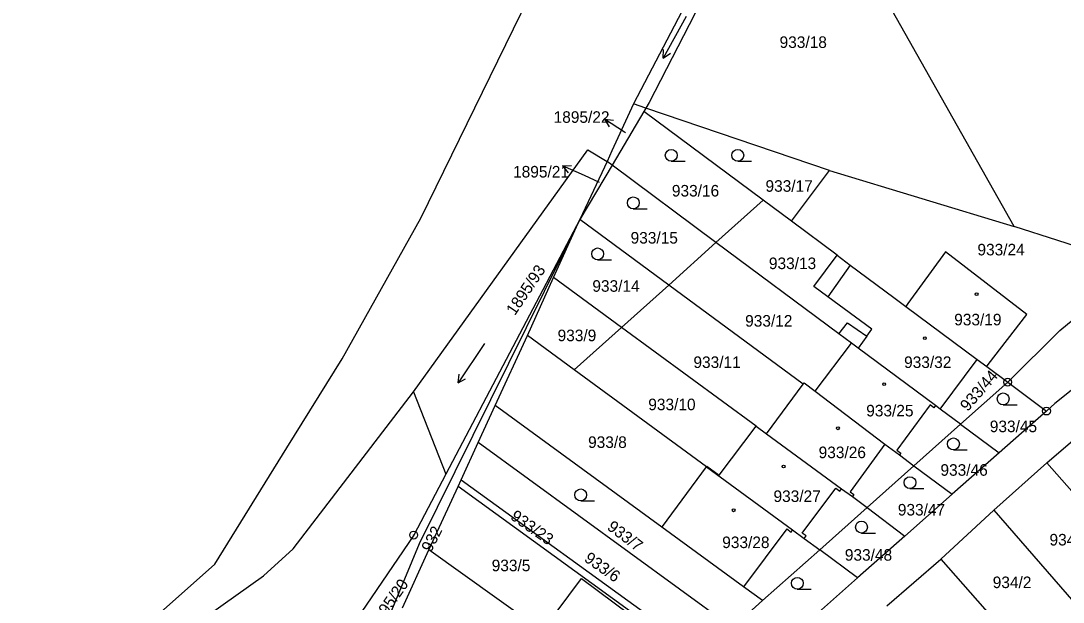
# Model space of a CAD drawing. Extents: x -587171 to -555306, y -1167727 to -1074732.
# Drawn here: x -560285.3 to -560153.7, y -1077458.5 to -1077385.1 of the extents above; entities that cross this region are included whole.
import ezdxf

# ---------------------------------------------------------------- set-up
doc = ezdxf.new("R2010")
doc.units = 0
for name, color, linetype in [('Hranice parcel', 7, 'Continuous'), ('Parcelní čísla', 7, 'Continuous'), ('Pop  PČ popisy', 7, 'Continuous'), ('Vnitřní kresba', 7, 'Continuous'), ('Značky bodu BP', 7, 'Continuous'), ('Značky budov', 7, 'Continuous'), ('Značky kultur', 7, 'Continuous')]:
    doc.layers.add(name, color=color, linetype=linetype)

msp = doc.modelspace()

# ---------------------------------------------------------------- linework, layer by layer
at = {"layer": 'Hranice parcel'}
for p, q in [((-560188.63, -1077358.57), (-560207.98, -1077395.56)), ((-560159.94, -1077411.03), (-560185.9, -1077365.07)), ((-560234.84, -1077410), (-560220.81, -1077381.27)), ((-560206.44, -1077396.09), (-560207.98, -1077395.56)), ((-560206.69, -1077396.52), (-560210.7, -1077403.3)), ((-560206.44, -1077396.09), (-560206.69, -1077396.52)), ((-560191.62, -1077407.73), (-560206.69, -1077396.52)), ((-560183.26, -1077403.97), (-560206.44, -1077396.09)), ((-560211.33, -1077402.83), (-560214.76, -1077410.16)), ((-560210.7, -1077403.3), (-560214.76, -1077410.16)), ((-560210.7, -1077403.3), (-560211.33, -1077402.83)), ((-560197.58, -1077413.08), (-560210.7, -1077403.3)), ((-560188.04, -1077410.39), (-560183.26, -1077403.97)), ((-560183.26, -1077403.97), (-560159.94, -1077411.03)), ((-560191.62, -1077407.73), (-560197.58, -1077413.08)), ((-560188.04, -1077410.39), (-560191.62, -1077407.73)), ((-560244.78, -1077427.73), (-560234.84, -1077410)), ((-560214.76, -1077410.16), (-560231.69, -1077442.28)), ((-560218.09, -1077417.49), (-560214.76, -1077410.16)), ((-560203.54, -1077418.43), (-560214.76, -1077410.16)), ((-560182.3, -1077414.66), (-560188.04, -1077410.39)), ((-560197.58, -1077413.08), (-560203.54, -1077418.43)), ((-560182.06, -1077424.6), (-560197.58, -1077413.08)), ((-560221.39, -1077424.78), (-560218.09, -1077417.49)), ((-560209.51, -1077423.77), (-560218.09, -1077417.49)), ((-560203.54, -1077418.43), (-560209.51, -1077423.77)), ((-560186.56, -1077430.94), (-560203.54, -1077418.43)), ((-560173.61, -1077421.13), (-560164.6, -1077427.83)), ((-560225.45, -1077433.63), (-560221.39, -1077424.78)), ((-560215.47, -1077429.12), (-560221.39, -1077424.78)), ((-560215.47, -1077429.12), (-560209.51, -1077423.77)), ((-560192.52, -1077436.25), (-560209.51, -1077423.77)), ((-560180.49, -1077425.76), (-560182.06, -1077424.6)), ((-560185.04, -1077431.84), (-560180.49, -1077425.76)), ((-560251.75, -1077438.96), (-560244.78, -1077427.73)), ((-560169.26, -1077434.09), (-560164.6, -1077427.83)), ((-560164.6, -1077427.83), (-560163.4, -1077428.72)), ((-560163.4, -1077428.72), (-560160.75, -1077430.69)), ((-560198.77, -1077441.37), (-560215.47, -1077429.12)), ((-560191.21, -1077437.19), (-560186.56, -1077430.94)), ((-560166.7, -1077435.99), (-560160.75, -1077430.69)), ((-560160.75, -1077430.69), (-560155.85, -1077434.33)), ((-560235.79, -1077431.89), (-560231.69, -1077442.28)), ((-560227.6, -1077438.32), (-560225.45, -1077433.63)), ((-560204.41, -1077448.98), (-560225.45, -1077433.63)), ((-560166.7, -1077435.99), (-560169.26, -1077434.09)), ((-560155.85, -1077434.33), (-560161.83, -1077439.6)), ((-560155.8, -1077440.89), (-560149.03, -1077435.03)), ((-560192.52, -1077436.25), (-560191.21, -1077437.19)), ((-560172.6, -1077441.23), (-560166.7, -1077435.99)), ((-560166.7, -1077435.99), (-560161.83, -1077439.6)), ((-560260.86, -1077453.64), (-560251.75, -1077438.96)), ((-560229.75, -1077443), (-560227.6, -1077438.32)), ((-560195.5, -1077461.65), (-560227.6, -1077438.32)), ((-560161.83, -1077439.6), (-560167.75, -1077444.83)), ((-560178.51, -1077446.5), (-560172.6, -1077441.23)), ((-560172.6, -1077441.23), (-560167.75, -1077444.83)), ((-560162.51, -1077446.85), (-560155.8, -1077440.89)), ((-560145.61, -1077452.45), (-560155.8, -1077440.89)), ((-560230.15, -1077443.87), (-560229.75, -1077443)), ((-560229.75, -1077443), (-560199.31, -1077465.04)), ((-560233.82, -1077451.86), (-560230.15, -1077443.87)), ((-560200.02, -1077465.68), (-560230.15, -1077443.87)), ((-560167.75, -1077444.83), (-560173.73, -1077450.11)), ((-560184.46, -1077451.86), (-560178.51, -1077446.5)), ((-560178.51, -1077446.5), (-560173.73, -1077450.11)), ((-560169.18, -1077453.02), (-560162.51, -1077446.85)), ((-560162.51, -1077446.85), (-560152.39, -1077458.44)), ((-560173.73, -1077450.11), (-560179.7, -1077455.38)), ((-560237.17, -1077459.16), (-560233.82, -1077451.86)), ((-560220.97, -1077461.08), (-560233.82, -1077451.86)), ((-560184.46, -1077451.86), (-560191.69, -1077458.26)), ((-560179.7, -1077455.38), (-560184.46, -1077451.86)), ((-560273.13, -1077464.57), (-560260.86, -1077453.64)), ((-560175.99, -1077458.92), (-560169.18, -1077453.02)), ((-560169.18, -1077453.02), (-560159.18, -1077464.39)), ((-560190.74, -1077465.12), (-560179.7, -1077455.38)), ((-560195.5, -1077461.65), (-560191.69, -1077458.26))]:
    msp.add_line(p, q, dxfattribs=at)
for points in [[(-560187.93, -1077360.23), (-560206.02, -1077395.38), (-560206.44, -1077396.09)], [(-560207.98, -1077395.56), (-560210.71, -1077401.49), (-560211.33, -1077402.83)], [(-560235.79, -1077431.89), (-560213.75, -1077401.38), (-560211.33, -1077402.83)], [(-560214.76, -1077410.16), (-560235.05, -1077451.08), (-560238.97, -1077460.52), (-560250.37, -1077471.48)], [(-560146.85, -1077415.24), (-560154.41, -1077412.81), (-560159.94, -1077411.03)], [(-560163.4, -1077428.72), (-560163.21, -1077428.46), (-560158.34, -1077422.14), (-560168.6, -1077414.25), (-560173.34, -1077420.76), (-560173.61, -1077421.13)], [(-560182.06, -1077424.6), (-560180.99, -1077423.19), (-560178.55, -1077424.9), (-560177.9, -1077423.98), (-560183.45, -1077419.92), (-560185.24, -1077418.61), (-560182.3, -1077414.66)], [(-560182.3, -1077414.66), (-560180.63, -1077415.91), (-560175.11, -1077420.01), (-560173.61, -1077421.13)], [(-560160.75, -1077430.69), (-560154.16, -1077424.16), (-560144.32, -1077416.06)], [(-560169.26, -1077434.09), (-560169.86, -1077433.64), (-560179.61, -1077426.41), (-560180.49, -1077425.76)], [(-560142.56, -1077426.34), (-560148.97, -1077428.76), (-560154.79, -1077433.4), (-560155.85, -1077434.33)], [(-560186.56, -1077430.94), (-560186.44, -1077430.79), (-560185.04, -1077431.84)], [(-560344.11, -1077542.98), (-560322.5, -1077519.89), (-560300.89, -1077495.53), (-560278.85, -1077472.29), (-560254.7, -1077455.13), (-560250.95, -1077451.74), (-560235.79, -1077431.89)], [(-560185.04, -1077431.84), (-560176.28, -1077438.52), (-560174.41, -1077439.88), (-560172.6, -1077441.23)], [(-560198.77, -1077441.37), (-560198.72, -1077441.29), (-560197.18, -1077442.43), (-560192.52, -1077436.25)], [(-560191.21, -1077437.19), (-560181.73, -1077444.14), (-560180.35, -1077445.11), (-560178.51, -1077446.5)], [(-560204.41, -1077448.98), (-560204.34, -1077448.89), (-560198.77, -1077441.37)], [(-560198.77, -1077441.37), (-560187.9, -1077449.34), (-560186.43, -1077450.4), (-560184.46, -1077451.86)], [(-560231.69, -1077442.28), (-560235.75, -1077449.99), (-560250.37, -1077471.48)], [(-560191.69, -1077458.26), (-560194.09, -1077456.51), (-560204.41, -1077448.98)], [(-560219.22, -1077461.72), (-560214.58, -1077455.47), (-560204.35, -1077463.08), (-560209.01, -1077469.29), (-560210.18, -1077468.42)]]:
    msp.add_lwpolyline(points, dxfattribs=at)
at = {"layer": 'Pop  PČ popisy'}
for p, q in [((-560209.13, -1077399.12), (-560211.65, -1077397.49)), ((-560211.65, -1077397.49), (-560210.53, -1077397.61)), ((-560211.65, -1077397.49), (-560211.08, -1077398.45)), ((-560208.99, -1077399.22), (-560209.13, -1077399.12)), ((-560216.94, -1077403.4), (-560215.82, -1077403.35)), ((-560214.2, -1077404.62), (-560216.94, -1077403.4)), ((-560216.94, -1077403.4), (-560216.23, -1077404.26)), ((-560212.27, -1077405.48), (-560214.2, -1077404.62))]:
    msp.add_line(p, q, dxfattribs=at)
at = {"layer": 'Vnitřní kresba'}
for p, q in [((-560180.63, -1077415.91), (-560183.45, -1077419.92)), ((-560178.55, -1077424.9), (-560179.61, -1077426.41)), ((-560170.55, -1077433.57), (-560174.76, -1077439.25)), ((-560170.07, -1077433.92), (-560170.55, -1077433.57)), ((-560169.86, -1077433.64), (-560170.07, -1077433.92)), ((-560176.28, -1077438.52), (-560180.65, -1077444.52)), ((-560174.76, -1077439.25), (-560174.23, -1077439.64)), ((-560174.23, -1077439.64), (-560174.41, -1077439.88)), ((-560186.7, -1077449.73), (-560182.45, -1077444.06)), ((-560182.45, -1077444.06), (-560181.96, -1077444.43)), ((-560181.96, -1077444.43), (-560181.73, -1077444.14)), ((-560180.65, -1077444.52), (-560180.17, -1077444.87)), ((-560180.17, -1077444.87), (-560180.35, -1077445.11)), ((-560188.62, -1077449.22), (-560194.09, -1077456.51)), ((-560188.62, -1077449.22), (-560188.1, -1077449.62)), ((-560188.1, -1077449.62), (-560187.9, -1077449.34)), ((-560186.21, -1077450.1), (-560186.7, -1077449.73)), ((-560186.43, -1077450.4), (-560186.21, -1077450.1))]:
    msp.add_line(p, q, dxfattribs=at)
at = {"layer": 'Značky bodu BP'}
for centre, radius in [((-560160.75, -1077430.69), 0.5), ((-560160.75, -1077430.69), 0.0303), ((-560155.85, -1077434.33), 0.5), ((-560155.85, -1077434.33), 0.0303), ((-560235.75, -1077449.99), 0.5), ((-560235.75, -1077449.99), 0.0303)]:
    msp.add_circle(centre, radius, dxfattribs=at)
at = {"layer": 'Značky budov'}
for centre in [(-560164.67, -1077419.59), (-560171.22, -1077425.14), (-560176.35, -1077430.93), (-560182.18, -1077436.51), (-560189.04, -1077441.33), (-560195.35, -1077446.86)]:
    msp.add_circle(centre, 0.175, dxfattribs=at)
at = {"layer": 'Značky kultur'}
for p, q in [((-560201.34, -1077384.55), (-560204.25, -1077389.79)), ((-560204.25, -1077389.79), (-560204.21, -1077388.7)), ((-560204.25, -1077389.79), (-560203.34, -1077389.18)), ((-560203.23, -1077402.81), (-560201.48, -1077402.81)), ((-560194.83, -1077402.81), (-560193.08, -1077402.81)), ((-560208.02, -1077408.81), (-560206.27, -1077408.81)), ((-560212.52, -1077415.25), (-560210.77, -1077415.25)), ((-560226.8, -1077425.81), (-560230.15, -1077430.79)), ((-560230.15, -1077430.79), (-560230.02, -1077429.7)), ((-560230.15, -1077430.79), (-560229.19, -1077430.26)), ((-560161.32, -1077433.55), (-560159.57, -1077433.55)), ((-560167.6, -1077439.23), (-560165.85, -1077439.23)), ((-560173.09, -1077444.12), (-560171.34, -1077444.12)), ((-560214.66, -1077445.67), (-560212.91, -1077445.67)), ((-560179.21, -1077449.73), (-560177.46, -1077449.73)), ((-560187.31, -1077456.82), (-560185.56, -1077456.82))]:
    msp.add_line(p, q, dxfattribs=at)
for centre in [(-560203.23, -1077402.06), (-560194.83, -1077402.06), (-560208.02, -1077408.06), (-560212.52, -1077414.5), (-560161.32, -1077432.8), (-560167.6, -1077438.48), (-560173.09, -1077443.37), (-560214.66, -1077444.92), (-560179.21, -1077448.98), (-560187.31, -1077456.07)]:
    msp.add_circle(centre, 0.75, dxfattribs=at)

# ---------------------------------------------------------------- texts
at = {"layer": 'Parcelní čísla'}
for s, p in [('933/18', (-560189.55, -1077388.51)), ('1895/22', (-560218.08, -1077397.96)), ('1895/21', (-560223.2, -1077404.86)), ('933/16', (-560203.15, -1077407.26)), ('933/17', (-560191.33, -1077406.66)), ('933/15', (-560208.36, -1077413.2)), ('933/24', (-560164.57, -1077414.69)), ('933/13', (-560190.9, -1077416.42)), ('933/14', (-560213.19, -1077419.28)), ('933/12', (-560193.9, -1077423.68)), ('933/19', (-560167.5, -1077423.52)), ('933/9', (-560217.58, -1077425.52)), ('933/11', (-560200.43, -1077428.9)), ('933/32', (-560173.83, -1077428.9)), ('933/10', (-560206.13, -1077434.23)), ('933/25', (-560178.61, -1077435.01)), ('933/45', (-560163.01, -1077437)), ('933/8', (-560213.73, -1077438.99)), ('933/26', (-560184.62, -1077440.28)), ('933/46', (-560169.24, -1077442.5)), ('933/27', (-560190.32, -1077445.81)), ('933/47', (-560174.62, -1077447.52)), ('934/1', (-560155.47, -1077451.3)), ('933/28', (-560196.79, -1077451.63)), ('933/48', (-560181.31, -1077453.22)), ('933/5', (-560225.9, -1077454.55)), ('934/2', (-560162.64, -1077456.68))]:
    msp.add_text(s, height=1.46, dxfattribs=at).set_placement(p)
for s, rotation, p in [('1895/93', 56, (-560222.98, -1077422.36)), ('933/44', 49, (-560165.8, -1077434.47)), ('933/23', 325, (-560223.64, -1077447.9)), ('933/7', 323, (-560211.43, -1077449.2)), ('932', 63, (-560233.56, -1077452.24)), ('933/6', 325, (-560214.33, -1077453.21)), ('1895/20', 55, (-560240.37, -1077461.96))]:
    msp.add_text(s, height=1.46, rotation=rotation, dxfattribs=at).set_placement(p)

doc.saveas('drawing.dxf')
